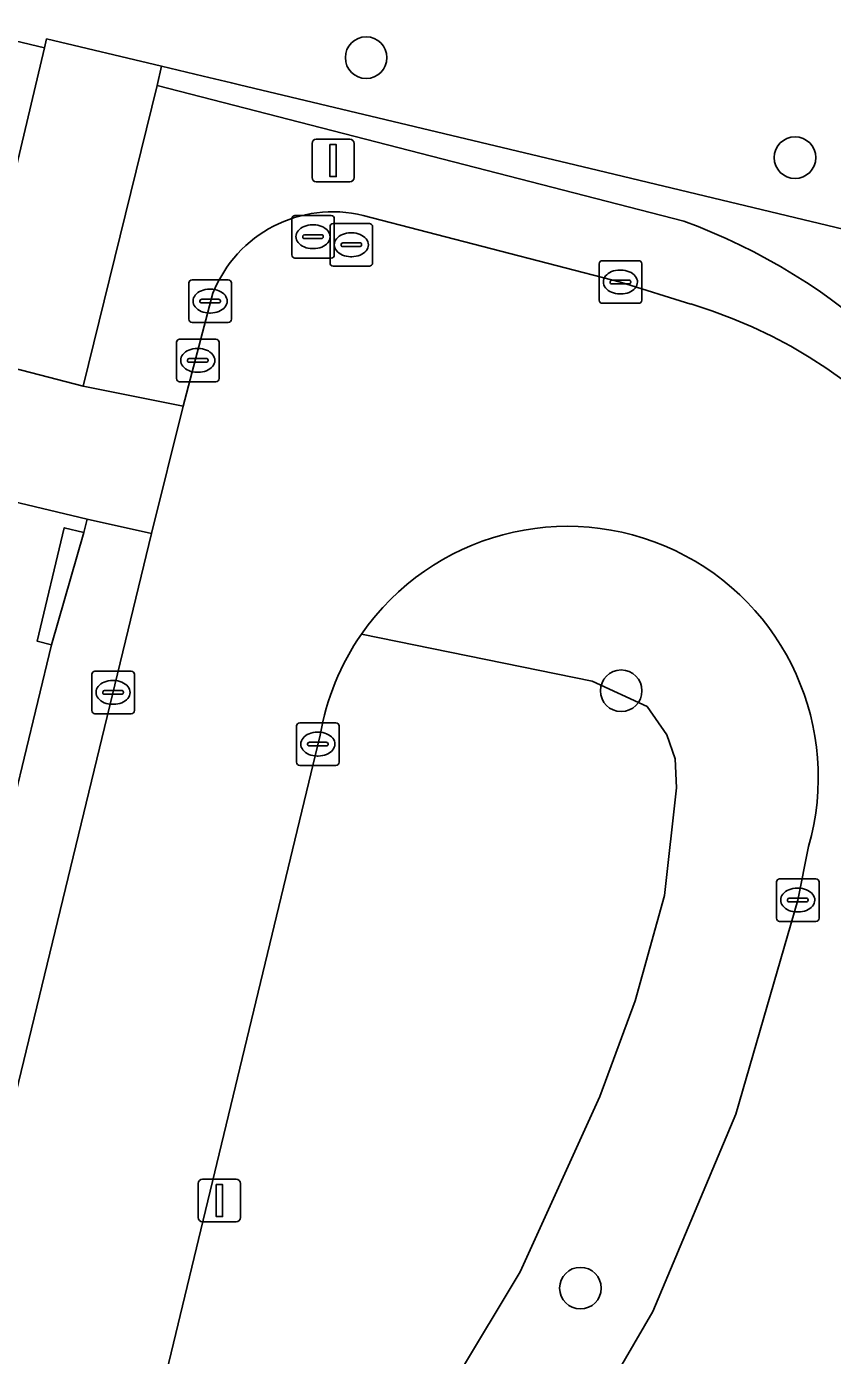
# Model space of a CAD drawing. Extents: x 162803 to 163818, y 381639 to 382475.
# Drawn here: x 163782.14 to 163801.09, y 382235.97 to 382267.19 of the extents above; entities that cross this region are included whole.
import ezdxf

# ---------------------------------------------------------------- set-up
doc = ezdxf.new("R2010")
doc.units = 0
for name, color, linetype in [('IMGEO_Boom', 7, 'Continuous'), ('IMGEO_Brandkraan', 7, 'Continuous'), ('IMGEO_Erf', 7, 'Continuous'), ('IMGEO_Gemengd_bos', 7, 'Continuous'), ('IMGEO_Groenvoorziening', 7, 'Continuous'), ('IMGEO_Kolk', 7, 'Continuous'), ('IMGEO_Lichtmast', 7, 'Continuous'), ('IMGEO_Pand', 7, 'Continuous'), ('IMGEO_Rijbaan_lokaal_open', 7, 'Continuous'), ('IMGEO_Rioolput', 7, 'Continuous'), ('IMGEO_Voetpad_open', 7, 'Continuous')]:
    doc.layers.add(name, color=color, linetype=linetype)

msp = doc.modelspace()

# ---------------------------------------------------------------- linework, layer by layer
at = {"layer": 'IMGEO_Boom'}
for centre in [(163790.125, 382266.461), (163800.207, 382264.112), (163796.12, 382251.583), (163795.162, 382237.546)]:
    msp.add_circle(centre, 0.489, dxfattribs=at)
at = {"layer": 'IMGEO_Brandkraan'}
for p, q in [((163785.665, 382258.921), (163785.665, 382259.773)), ((163785.74, 382259.847), (163786.592, 382259.847)), ((163786.666, 382259.773), (163786.666, 382258.921)), ((163786.153, 382259.627), (163786.178, 382259.627)), ((163785.924, 382259.341), (163785.924, 382259.353)), ((163786.362, 382259.304), (163785.964, 382259.304)), ((163785.967, 382259.39), (163786.365, 382259.39)), ((163786.408, 382259.353), (163786.408, 382259.341)), ((163786.592, 382258.847), (163785.74, 382258.847)), ((163786.176, 382259.067), (163786.151, 382259.067))]:
    msp.add_line(p, q, dxfattribs=at)
for points in [[(163785.665, 382258.921), (163785.665, 382259.773)], [(163785.74, 382259.847), (163786.592, 382259.847)], [(163786.666, 382259.773), (163786.666, 382258.921)], [(163786.592, 382258.847), (163785.74, 382258.847)]]:
    msp.add_lwpolyline(points, dxfattribs=at)
for centre, radius, start, end in [((163785.742, 382259.771), 0.0765, 91.552, 178.448), ((163785.742, 382259.771), 0.0765, 91.552, 178.448), ((163786.59, 382259.771), 0.0765, 1.552, 88.448), ((163786.59, 382259.771), 0.0765, 1.552, 88.448), ((163785.964, 382259.35), 0.0403, 85.8775, 175.7526), ((163785.961, 382259.34), 0.0366, 178.938, 274.7102), ((163786.365, 382259.347), 0.043, 264.8664, 352.4533), ((163786.369, 382259.352), 0.0386, 1.7309, 96.639), ((163785.742, 382258.923), 0.0765, 181.552, 268.448), ((163785.742, 382258.923), 0.0765, 181.552, 268.448), ((163786.59, 382258.923), 0.0765, 271.552, 358.448), ((163786.59, 382258.923), 0.0765, 271.552, 358.448)]:
    msp.add_arc(centre, radius, start, end, dxfattribs=at)
for centre, major_axis, ratio, start_param, end_param in [((163786.152, 382259.347), (-0.387, 0.002), 0.722429, 4.712389, 7.853982), ((163786.177, 382259.347), (-0.39, 0.002), 0.717154, 1.570796, 4.712389)]:
    msp.add_ellipse(centre, major_axis=major_axis, ratio=ratio, start_param=start_param, end_param=end_param, dxfattribs=at)
at = {"layer": 'IMGEO_Erf'}
for points in [[(163785.209, 382265.81), (163785.316, 382266.258), (163782.611, 382266.902), (163782.567, 382266.694), (163781.691, 382263.022), (163781.281, 382263.12), (163780.495, 382259.827), (163780.846, 382259.744), (163780.773, 382259.438), (163783.476, 382258.738)], [(163783.491, 382255.305), (163783.028, 382255.415), (163782.391, 382252.746), (163782.726, 382252.666)]]:
    msp.add_lwpolyline(points, close=True, dxfattribs=at)
at = {"layer": 'IMGEO_Gemengd_bos'}
msp.add_lwpolyline([(163704.937, 382278.748), (163762.234, 382264.768), (163762.839, 382267.021), (163763.846, 382271.159), (163763.928, 382271.548), (163774.897, 382268.788), (163774.836, 382268.538), (163782.567, 382266.694), (163782.611, 382266.902), (163785.316, 382266.258), (163786.297, 382266.024), (163786.956, 382265.867), (163787.151, 382265.821), (163795.388, 382263.859), (163809.247, 382260.534), (163810.786, 382261.053), (163811.737, 382261.433), (163813.631, 382268.917), (163789.601, 382274.834), (163669.317, 382304.454)], dxfattribs=at)
at = {"layer": 'IMGEO_Groenvoorziening'}
for points in [[(163810.189, 382255.317), (163811.737, 382261.433), (163810.786, 382261.053), (163809.247, 382260.534), (163795.388, 382263.859), (163787.151, 382265.821), (163786.956, 382265.867), (163786.297, 382266.024), (163785.316, 382266.258), (163785.209, 382265.81), (163797.59, 382262.62)], [(163790.015, 382252.915), (163795.435, 382251.812), (163796.728, 382251.214), (163797.196, 382250.551), (163797.39, 382249.985), (163797.422, 382249.306), (163797.138, 382246.774), (163796.452, 382244.299), (163795.617, 382242.05), (163793.743, 382237.932), (163792.273, 382235.475), (163790.708, 382233.151), (163788.764, 382230.654), (163784.925, 382226.352), (163782.817, 382224.749)], [(163793.743, 382237.932), (163795.617, 382242.05), (163796.452, 382244.299), (163797.138, 382246.774), (163797.422, 382249.306), (163797.39, 382249.985), (163797.196, 382250.551), (163796.728, 382251.214), (163795.435, 382251.812), (163790.015, 382252.915)], [(163789.046, 382250.539), (163782.844, 382224.857), (163782.817, 382224.749), (163784.925, 382226.352), (163788.764, 382230.654), (163790.708, 382233.151), (163792.273, 382235.475), (163793.743, 382237.932)], [(163785.864, 382222.819), (163788.595, 382225.39), (163790.745, 382227.745), (163794.241, 382232.484), (163796.865, 382236.997), (163798.813, 382241.638), (163800.271, 382246.665), (163800.523, 382247.923)]]:
    msp.add_lwpolyline(points, dxfattribs=at)
for centre, radius, start, end in [((163792.624, 382249.086), 14.416, 24.3495, 69.8518), ((163794.858, 382249.553), 5.895, 343.9442, 145.2341), ((163794.84, 382249.562), 5.876, 145.2012, 170.4247)]:
    msp.add_arc(centre, radius, start, end, dxfattribs=at)
at = {"layer": 'IMGEO_Kolk'}
for p, q in [((163795.676, 382261.689), (163796.528, 382261.689)), ((163795.601, 382260.763), (163795.601, 382261.615)), ((163796.089, 382261.469), (163796.114, 382261.469)), ((163796.602, 382261.615), (163796.602, 382260.763)), ((163785.956, 382260.314), (163785.956, 382261.166)), ((163786.031, 382261.24), (163786.883, 382261.24)), ((163786.444, 382261.02), (163786.469, 382261.02)), ((163786.957, 382261.166), (163786.957, 382260.314)), ((163795.86, 382261.183), (163795.86, 382261.195)), ((163796.298, 382261.146), (163795.9, 382261.146)), ((163795.903, 382261.232), (163796.301, 382261.232)), ((163796.344, 382261.195), (163796.344, 382261.183)), ((163786.215, 382260.734), (163786.215, 382260.746)), ((163786.653, 382260.697), (163786.255, 382260.697)), ((163786.258, 382260.783), (163786.656, 382260.783)), ((163786.699, 382260.746), (163786.699, 382260.734)), ((163796.112, 382260.909), (163796.087, 382260.909)), ((163786.467, 382260.46), (163786.442, 382260.46)), ((163796.528, 382260.689), (163795.676, 382260.689)), ((163786.883, 382260.24), (163786.031, 382260.24)), ((163783.674, 382251.119), (163783.674, 382251.971)), ((163783.749, 382252.045), (163784.601, 382252.045)), ((163784.675, 382251.971), (163784.675, 382251.119)), ((163784.162, 382251.825), (163784.187, 382251.825)), ((163783.933, 382251.539), (163783.933, 382251.551)), ((163784.371, 382251.502), (163783.973, 382251.502)), ((163783.976, 382251.588), (163784.374, 382251.588)), ((163784.417, 382251.551), (163784.417, 382251.539)), ((163784.601, 382251.045), (163783.749, 382251.045)), ((163784.185, 382251.265), (163784.16, 382251.265)), ((163788.488, 382249.904), (163788.488, 382250.756)), ((163788.563, 382250.83), (163789.415, 382250.83)), ((163789.489, 382250.756), (163789.489, 382249.904)), ((163788.976, 382250.61), (163789.001, 382250.61)), ((163788.747, 382250.324), (163788.747, 382250.336)), ((163789.185, 382250.287), (163788.787, 382250.287)), ((163788.79, 382250.373), (163789.188, 382250.373)), ((163789.231, 382250.336), (163789.231, 382250.324)), ((163789.415, 382249.83), (163788.563, 382249.83)), ((163788.999, 382250.05), (163788.974, 382250.05)), ((163799.77, 382246.239), (163799.77, 382247.091)), ((163799.845, 382247.165), (163800.697, 382247.165)), ((163800.771, 382247.091), (163800.771, 382246.239)), ((163800.029, 382246.659), (163800.029, 382246.671)), ((163800.072, 382246.708), (163800.47, 382246.708)), ((163800.258, 382246.945), (163800.283, 382246.945)), ((163800.513, 382246.671), (163800.513, 382246.659)), ((163800.467, 382246.622), (163800.069, 382246.622)), ((163800.281, 382246.385), (163800.256, 382246.385)), ((163800.697, 382246.165), (163799.845, 382246.165))]:
    msp.add_line(p, q, dxfattribs=at)
for points in [[(163795.676, 382261.689), (163796.528, 382261.689)], [(163795.601, 382260.763), (163795.601, 382261.615)], [(163796.602, 382261.615), (163796.602, 382260.763)], [(163785.956, 382260.314), (163785.956, 382261.166)], [(163786.031, 382261.24), (163786.883, 382261.24)], [(163786.957, 382261.166), (163786.957, 382260.314)], [(163796.528, 382260.689), (163795.676, 382260.689)], [(163786.883, 382260.24), (163786.031, 382260.24)], [(163783.674, 382251.119), (163783.674, 382251.971)], [(163783.749, 382252.045), (163784.601, 382252.045)], [(163784.675, 382251.971), (163784.675, 382251.119)], [(163784.601, 382251.045), (163783.749, 382251.045)], [(163788.488, 382249.904), (163788.488, 382250.756)], [(163788.563, 382250.83), (163789.415, 382250.83)], [(163789.489, 382250.756), (163789.489, 382249.904)], [(163789.415, 382249.83), (163788.563, 382249.83)], [(163799.77, 382246.239), (163799.77, 382247.091)], [(163799.845, 382247.165), (163800.697, 382247.165)], [(163800.771, 382247.091), (163800.771, 382246.239)], [(163800.697, 382246.165), (163799.845, 382246.165)]]:
    msp.add_lwpolyline(points, dxfattribs=at)
for centre, radius, start, end in [((163795.678, 382261.613), 0.0765, 91.552, 178.448), ((163795.678, 382261.613), 0.0765, 91.552, 178.448), ((163796.526, 382261.613), 0.0765, 1.552, 88.448), ((163796.526, 382261.613), 0.0765, 1.552, 88.448), ((163786.033, 382261.164), 0.0765, 91.552, 178.448), ((163786.033, 382261.164), 0.0765, 91.552, 178.448), ((163786.881, 382261.164), 0.0765, 1.552, 88.448), ((163786.881, 382261.164), 0.0765, 1.552, 88.448), ((163795.9, 382261.192), 0.0403, 85.8775, 175.7526), ((163795.897, 382261.182), 0.0366, 178.938, 274.7102), ((163796.301, 382261.189), 0.043, 264.8664, 352.4533), ((163796.305, 382261.194), 0.0386, 1.7309, 96.639), ((163786.255, 382260.743), 0.0403, 85.8775, 175.7526), ((163786.252, 382260.733), 0.0366, 178.938, 274.7102), ((163786.656, 382260.74), 0.043, 264.8664, 352.4533), ((163786.66, 382260.745), 0.0386, 1.7309, 96.639), ((163795.678, 382260.765), 0.0765, 181.552, 268.448), ((163795.678, 382260.765), 0.0765, 181.552, 268.448), ((163796.526, 382260.765), 0.0765, 271.552, 358.448), ((163796.526, 382260.765), 0.0765, 271.552, 358.448), ((163786.033, 382260.316), 0.0765, 181.552, 268.448), ((163786.033, 382260.316), 0.0765, 181.552, 268.448), ((163786.881, 382260.316), 0.0765, 271.552, 358.448), ((163786.881, 382260.316), 0.0765, 271.552, 358.448), ((163783.751, 382251.969), 0.0765, 91.552, 178.448), ((163783.751, 382251.969), 0.0765, 91.552, 178.448), ((163784.599, 382251.969), 0.0765, 1.552, 88.448), ((163784.599, 382251.969), 0.0765, 1.552, 88.448), ((163783.973, 382251.548), 0.0403, 85.8775, 175.7526), ((163783.97, 382251.538), 0.0366, 178.938, 274.7102), ((163784.374, 382251.545), 0.043, 264.8664, 352.4533), ((163784.378, 382251.55), 0.0386, 1.7309, 96.639), ((163783.751, 382251.121), 0.0765, 181.552, 268.448), ((163783.751, 382251.121), 0.0765, 181.552, 268.448), ((163784.599, 382251.121), 0.0765, 271.552, 358.448), ((163784.599, 382251.121), 0.0765, 271.552, 358.448), ((163788.565, 382250.754), 0.0765, 91.552, 178.448), ((163788.565, 382250.754), 0.0765, 91.552, 178.448), ((163789.413, 382250.754), 0.0765, 1.552, 88.448), ((163789.413, 382250.754), 0.0765, 1.552, 88.448), ((163788.787, 382250.333), 0.0403, 85.8775, 175.7526), ((163788.784, 382250.323), 0.0366, 178.938, 274.7102), ((163789.188, 382250.33), 0.043, 264.8664, 352.4533), ((163789.192, 382250.335), 0.0386, 1.7309, 96.639), ((163788.565, 382249.906), 0.0765, 181.552, 268.448), ((163788.565, 382249.906), 0.0765, 181.552, 268.448), ((163789.413, 382249.906), 0.0765, 271.552, 358.448), ((163789.413, 382249.906), 0.0765, 271.552, 358.448), ((163799.847, 382247.089), 0.0765, 91.552, 178.448), ((163799.847, 382247.089), 0.0765, 91.552, 178.448), ((163800.695, 382247.089), 0.0765, 1.552, 88.448), ((163800.695, 382247.089), 0.0765, 1.552, 88.448), ((163800.069, 382246.668), 0.0403, 85.8775, 175.7526), ((163800.066, 382246.658), 0.0366, 178.938, 274.7102), ((163800.47, 382246.665), 0.043, 264.8664, 352.4533), ((163800.474, 382246.67), 0.0386, 1.7309, 96.639), ((163799.847, 382246.241), 0.0765, 181.552, 268.448), ((163799.847, 382246.241), 0.0765, 181.552, 268.448), ((163800.695, 382246.241), 0.0765, 271.552, 358.448), ((163800.695, 382246.241), 0.0765, 271.552, 358.448)]:
    msp.add_arc(centre, radius, start, end, dxfattribs=at)
for centre, major_axis, ratio, start_param, end_param in [((163796.088, 382261.189), (-0.387, 0.002), 0.722429, 4.712389, 7.853982), ((163796.113, 382261.189), (-0.39, 0.002), 0.717154, 1.570796, 4.712389), ((163786.443, 382260.74), (-0.387, 0.002), 0.722429, 4.712389, 7.853982), ((163786.468, 382260.74), (-0.39, 0.002), 0.717154, 1.570796, 4.712389), ((163784.161, 382251.545), (-0.387, 0.002), 0.722429, 4.712389, 7.853982), ((163784.186, 382251.545), (-0.39, 0.002), 0.717154, 1.570796, 4.712389), ((163788.975, 382250.33), (-0.387, 0.002), 0.722429, 4.712389, 7.853982), ((163789, 382250.33), (-0.39, 0.002), 0.717154, 1.570796, 4.712389), ((163800.257, 382246.665), (-0.387, 0.002), 0.722429, 4.712389, 7.853982), ((163800.282, 382246.665), (-0.39, 0.002), 0.717154, 1.570796, 4.712389)]:
    msp.add_ellipse(centre, major_axis=major_axis, ratio=ratio, start_param=start_param, end_param=end_param, dxfattribs=at)
at = {"layer": 'IMGEO_Lichtmast'}
for p, q in [((163788.853, 382263.642), (163788.853, 382264.442)), ((163788.853, 382264.442), (163788.853, 382263.642)), ((163788.953, 382264.542), (163789.743, 382264.542)), ((163789.743, 382264.542), (163788.953, 382264.542)), ((163789.843, 382264.442), (163789.843, 382263.642)), ((163789.843, 382263.642), (163789.843, 382264.442)), ((163789.743, 382263.542), (163788.953, 382263.542)), ((163788.953, 382263.542), (163789.743, 382263.542)), ((163786.279, 382240.103), (163787.069, 382240.103)), ((163787.069, 382240.103), (163786.279, 382240.103)), ((163786.179, 382239.203), (163786.179, 382240.003)), ((163786.179, 382240.003), (163786.179, 382239.203)), ((163787.169, 382240.003), (163787.169, 382239.203)), ((163787.169, 382239.203), (163787.169, 382240.003)), ((163787.069, 382239.103), (163786.279, 382239.103)), ((163786.279, 382239.103), (163787.069, 382239.103))]:
    msp.add_line(p, q, dxfattribs=at)
for points in [[(163789.273, 382264.417), (163789.423, 382264.417), (163789.423, 382263.667), (163789.273, 382263.667), (163789.273, 382264.417)], [(163786.599, 382239.978), (163786.749, 382239.978), (163786.749, 382239.228), (163786.599, 382239.228), (163786.599, 382239.978)]]:
    msp.add_lwpolyline(points, dxfattribs=at)
for centre, start, end in [((163788.953, 382264.442), 90, 180), ((163788.953, 382264.442), 90, 180), ((163789.743, 382264.442), 0, 90), ((163789.743, 382264.442), 360, 90), ((163788.953, 382263.642), 180, 270), ((163788.953, 382263.642), 180, 270), ((163789.743, 382263.642), 270, 0), ((163789.743, 382263.642), 270, 0), ((163786.279, 382240.003), 90, 180), ((163786.279, 382240.003), 90, 180), ((163787.069, 382240.003), 0, 90), ((163787.069, 382240.003), 360, 90), ((163786.279, 382239.203), 180, 270), ((163786.279, 382239.203), 180, 270), ((163787.069, 382239.203), 270, 0), ((163787.069, 382239.203), 270, 0)]:
    msp.add_arc(centre, 0.1, start, end, dxfattribs=at)
at = {"layer": 'IMGEO_Pand'}
for points in [[(163782.567, 382266.694), (163774.836, 382268.538), (163774.768, 382268.253), (163775.115, 382268.17), (163773.556, 382261.637), (163773.148, 382261.735), (163773.114, 382261.591), (163773.04, 382261.282), (163780.773, 382259.438), (163780.846, 382259.744), (163780.495, 382259.827), (163781.281, 382263.12), (163781.691, 382263.022)], [(163781.892, 382249.182), (163782.088, 382250), (163782.726, 382252.666), (163782.391, 382252.746), (163783.028, 382255.415), (163783.491, 382255.305), (163783.565, 382255.615), (163774.569, 382257.761), (163773.925, 382255.062), (163775.08, 382254.786), (163774.176, 382251.027), (163778.471, 382250)]]:
    msp.add_lwpolyline(points, close=True, dxfattribs=at)
at = {"layer": 'IMGEO_Rijbaan_lokaal_open'}
for points in [[(163759.638, 382257.161), (163762.409, 382256.487), (163762.862, 382258.215), (163763.486, 382260.582), (163774.569, 382257.761), (163783.565, 382255.615), (163785.075, 382255.281), (163785.82, 382258.27), (163783.476, 382258.738), (163780.773, 382259.438), (163773.04, 382261.282), (163773.114, 382261.591), (163762.154, 382264.348), (163762.234, 382264.768), (163704.937, 382278.748)], [(163797.76, 382260.672), (163796.102, 382261.189), (163790.057, 382262.753)], [(163786.524, 382260.926), (163785.82, 382258.27), (163785.075, 382255.281), (163777.408, 382223.657)], [(163782.817, 382224.749), (163782.844, 382224.857), (163789.046, 382250.539)], [(163800.523, 382247.923), (163800.271, 382246.665), (163798.813, 382241.638), (163796.865, 382236.997), (163794.241, 382232.484), (163790.745, 382227.745), (163788.595, 382225.39), (163785.864, 382222.819)]]:
    msp.add_lwpolyline(points, dxfattribs=at)
for centre, radius, start, end in [((163789.337, 382259.815), 3.024, 76.2311, 158.458), ((163794.353, 382249.39), 11.786, 355.4618, 73.199), ((163794.858, 382249.553), 5.895, 343.9442, 145.2341), ((163794.84, 382249.562), 5.876, 145.2012, 170.4247)]:
    msp.add_arc(centre, radius, start, end, dxfattribs=at)
at = {"layer": 'IMGEO_Rioolput'}
for p, q in [((163788.375, 382261.827), (163788.375, 382262.679)), ((163788.45, 382262.753), (163789.302, 382262.753)), ((163789.35, 382262.564), (163790.202, 382262.564)), ((163789.376, 382262.679), (163789.376, 382261.827)), ((163788.634, 382262.247), (163788.634, 382262.259)), ((163788.677, 382262.296), (163789.075, 382262.296)), ((163788.863, 382262.533), (163788.888, 382262.533)), ((163789.118, 382262.259), (163789.118, 382262.247)), ((163789.275, 382261.638), (163789.275, 382262.49)), ((163789.763, 382262.344), (163789.788, 382262.344)), ((163790.276, 382262.49), (163790.276, 382261.638)), ((163789.072, 382262.21), (163788.674, 382262.21)), ((163788.886, 382261.973), (163788.861, 382261.973)), ((163789.534, 382262.058), (163789.534, 382262.07)), ((163789.972, 382262.021), (163789.574, 382262.021)), ((163789.577, 382262.107), (163789.975, 382262.107)), ((163790.018, 382262.07), (163790.018, 382262.058)), ((163789.302, 382261.753), (163788.45, 382261.753)), ((163789.786, 382261.784), (163789.761, 382261.784)), ((163790.202, 382261.564), (163789.35, 382261.564))]:
    msp.add_line(p, q, dxfattribs=at)
for points in [[(163788.375, 382261.827), (163788.375, 382262.679)], [(163788.45, 382262.753), (163789.302, 382262.753)], [(163789.35, 382262.564), (163790.202, 382262.564)], [(163789.376, 382262.679), (163789.376, 382261.827)], [(163789.275, 382261.638), (163789.275, 382262.49)], [(163790.276, 382262.49), (163790.276, 382261.638)], [(163789.302, 382261.753), (163788.45, 382261.753)], [(163790.202, 382261.564), (163789.35, 382261.564)]]:
    msp.add_lwpolyline(points, dxfattribs=at)
for centre, radius, start, end in [((163788.452, 382262.677), 0.0765, 91.552, 178.448), ((163788.452, 382262.677), 0.0765, 91.552, 178.448), ((163789.352, 382262.488), 0.0765, 91.552, 178.448), ((163789.352, 382262.488), 0.0765, 91.552, 178.448), ((163789.3, 382262.677), 0.0765, 1.552, 88.448), ((163789.3, 382262.677), 0.0765, 1.552, 88.448), ((163790.2, 382262.488), 0.0765, 1.552, 88.448), ((163790.2, 382262.488), 0.0765, 1.552, 88.448), ((163788.674, 382262.256), 0.0403, 85.8775, 175.7526), ((163789.079, 382262.258), 0.0386, 1.7309, 96.639), ((163788.671, 382262.246), 0.0366, 178.938, 274.7102), ((163789.075, 382262.253), 0.043, 264.8664, 352.4533), ((163789.574, 382262.067), 0.0403, 85.8775, 175.7526), ((163789.571, 382262.057), 0.0366, 178.938, 274.7102), ((163789.975, 382262.064), 0.043, 264.8664, 352.4533), ((163789.979, 382262.069), 0.0386, 1.7309, 96.639), ((163788.452, 382261.829), 0.0765, 181.552, 268.448), ((163788.452, 382261.829), 0.0765, 181.552, 268.448), ((163789.352, 382261.64), 0.0765, 181.552, 268.448), ((163789.352, 382261.64), 0.0765, 181.552, 268.448), ((163789.3, 382261.829), 0.0765, 271.552, 358.448), ((163789.3, 382261.829), 0.0765, 271.552, 358.448), ((163790.2, 382261.64), 0.0765, 271.552, 358.448), ((163790.2, 382261.64), 0.0765, 271.552, 358.448)]:
    msp.add_arc(centre, radius, start, end, dxfattribs=at)
for centre, major_axis, ratio, start_param, end_param in [((163788.862, 382262.253), (-0.387, 0.002), 0.722429, 4.712389, 7.853982), ((163788.887, 382262.253), (-0.39, 0.002), 0.717154, 1.570796, 4.712389), ((163789.762, 382262.064), (-0.387, 0.002), 0.722429, 4.712389, 7.853982), ((163789.787, 382262.064), (-0.39, 0.002), 0.717154, 1.570796, 4.712389)]:
    msp.add_ellipse(centre, major_axis=major_axis, ratio=ratio, start_param=start_param, end_param=end_param, dxfattribs=at)
at = {"layer": 'IMGEO_Voetpad_open'}
for points in [[(163785.209, 382265.81), (163783.476, 382258.738), (163785.82, 382258.27), (163786.524, 382260.926)], [(163797.59, 382262.62), (163785.209, 382265.81)], [(163790.057, 382262.753), (163796.102, 382261.189), (163797.76, 382260.672)]]:
    msp.add_lwpolyline(points, dxfattribs=at)
msp.add_lwpolyline([(163785.075, 382255.281), (163783.565, 382255.615), (163783.491, 382255.305), (163782.726, 382252.666), (163782.088, 382250), (163781.892, 382249.182), (163781.059, 382245.699), (163779.653, 382240.034), (163778.812, 382236.508), (163777.97, 382232.982), (163776.591, 382227.387), (163775.722, 382223.744), (163775.848, 382223.442), (163777.408, 382223.657)], close=True, dxfattribs=at)
for centre, radius, start, end in [((163789.337, 382259.815), 3.024, 76.2311, 158.458), ((163792.624, 382249.086), 14.416, 24.3495, 69.8518), ((163794.353, 382249.39), 11.786, 355.4618, 73.199)]:
    msp.add_arc(centre, radius, start, end, dxfattribs=at)

doc.saveas('drawing.dxf')
